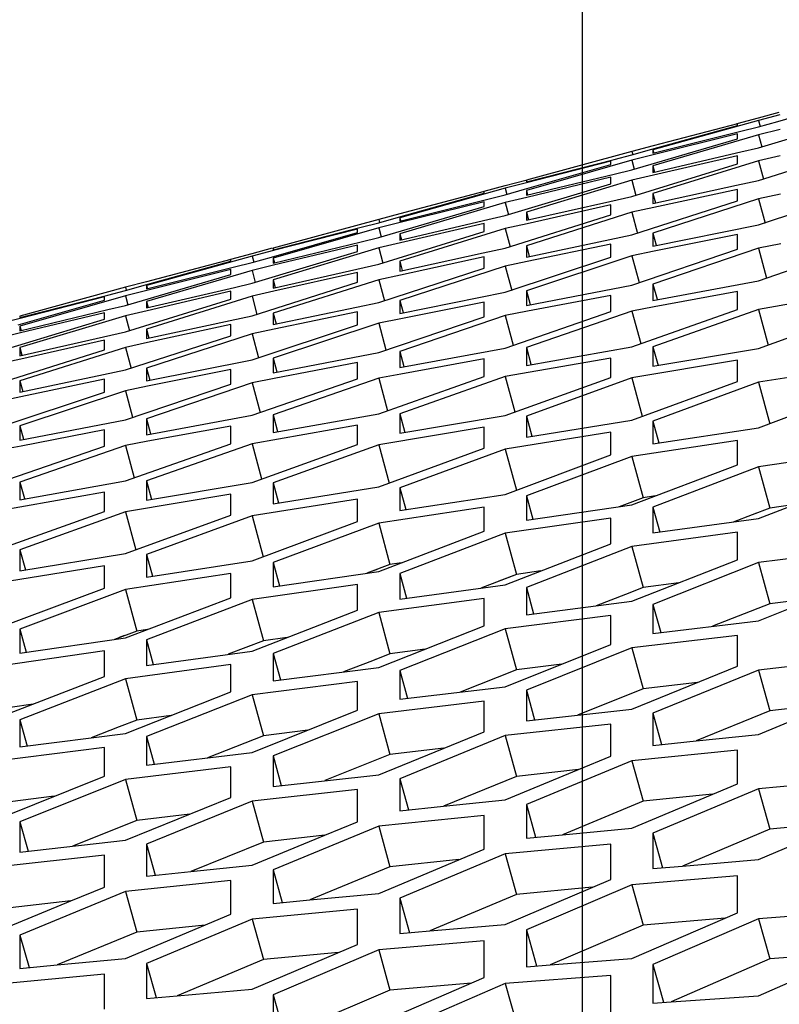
# Model space of a CAD drawing. Header units: millimetres. Extents: x 0 to 420, y 0 to 297.
# Tile 292 of 514: x 242.01 to 243.74, y 250.8 to 253.06. Entities that reach past the tile are written whole.
import ezdxf

# ---------------------------------------------------------------- set-up
doc = ezdxf.new("R2010")
doc.units = ezdxf.units.MM
doc.header["$LTSCALE"] = 23.1
doc.layers.get('0').update_dxf_attribs({"linetype": 'CONTINUOUS'})
doc.layers.add('DIM_PILOTEES', color=7, linetype='CONTINUOUS')
doc.styles.get("Standard").update_dxf_attribs({"font": 'txt', "width": 0.7})
doc.dimstyles.new('DIMSTYLE_1', dxfattribs={"dimtxt": 2.5, "dimasz": 3.5, "dimexe": 2, "dimexo": 0, "dimtad": 1, "dimdec": 0, "dimlfac": 10, "dimdsep": 46, "dimtxsty": 'Standard', "dimblk": '_FILLED', "dimblk1": '_FILLED', "dimblk2": '_FILLED', "dimcen": 0.09, "dimazin": 2, "dimtp": 1.2, "dimtm": 1.2, "dimtfac": 1, "dimtdec": 0, "dimtofl": 0, "dimtmove": 0, "dimatfit": 3, "dimldrblk": '_FILLED', "dimfxl": 0, "dimtolj": 1, "dimarcsym": 0})
doc.dimstyles.new('DIMSTYLE_2', dxfattribs={"dimtxt": 2.5, "dimasz": 3.5, "dimexe": 2, "dimexo": 0, "dimtad": 1, "dimdec": 0, "dimlfac": 10, "dimdsep": 46, "dimtxsty": 'Standard', "dimblk": '_FILLED', "dimblk1": '_FILLED', "dimblk2": '_FILLED', "dimcen": 0.09, "dimazin": 2, "dimtp": 0.5, "dimtm": 0.5, "dimtfac": 1, "dimtdec": 0, "dimtofl": 0, "dimtmove": 0, "dimatfit": 3, "dimldrblk": '_FILLED', "dimfxl": 0, "dimtolj": 1, "dimarcsym": 0})
doc.dimstyles.new('DIMSTYLE_4', dxfattribs={"dimtxt": 2.5, "dimasz": 3.5, "dimexe": 2, "dimexo": 0, "dimtad": 1, "dimdec": 0, "dimlfac": 10, "dimdsep": 46, "dimtxsty": 'Standard', "dimblk": '_FILLED', "dimblk1": '_FILLED', "dimblk2": '_FILLED', "dimcen": 0.09, "dimazin": 2, "dimtp": 0.8, "dimtm": 0.8, "dimtfac": 1, "dimtdec": 0, "dimtofl": 0, "dimtmove": 0, "dimatfit": 3, "dimldrblk": '_FILLED', "dimfxl": 0, "dimtolj": 1, "dimarcsym": 0})

# ---------------------------------------------------------------- blocks, each defined once
blk = doc.blocks.new('_FILLED')
at = {"color": 0, "linetype": 'ByBlock'}
blk.add_solid([(0, 0), (-1, 0.14286), (-1, -0.14286)], dxfattribs=at)
blk = doc.blocks.new('*D1')
at = {"layer": 'DIM_PILOTEES', "color": 2, "linetype": 'Continuous'}
for p, q in [((273.9153, 254.2086), (213.2201, 254.2086)), ((215.2201, 254.2086), (215.2201, 191.8279)), ((215.2201, 129.4471), (215.2201, 191.8279)), ((273.9407, 129.4471), (213.2201, 129.4471))]:
    blk.add_line(p, q, dxfattribs=at)
at = {"layer": 'DIM_PILOTEES', "color": 2, "linetype": 'Continuous', "xscale": 3.5, "yscale": 3.5, "zscale": 3.5}
for p, rotation in [((215.2201, 254.2086), 90), ((215.2201, 129.4471), 270)]:
    blk.add_blockref('_FILLED', p, dxfattribs=dict(at, rotation=rotation))
at = {"layer": 'DIM_PILOTEES', "color": 2, "linetype": 'Continuous', "insert": (212.0951, 191.6644), "char_height": 2.5, "width": 10.982143, "attachment_point": 2, "rotation": 90, "line_spacing_factor": 0.9}
blk.add_mtext('{\\ftxt;\\W0.0001;\\H0.0001;\\~}{\\ftxt;\\W2.9285714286;\\H2.5; }{\\ftxt;\\W0.0001;\\H0.0001;\\~}', dxfattribs=at)
blk = doc.blocks.new('*D2')
at = {"layer": 'DIM_PILOTEES', "color": 2, "linetype": 'Continuous'}
for p, q in [((226.3883, 206.1532), (226.3883, 267.8625)), ((243.2945, 226.4959), (243.2945, 267.8625)), ((226.3883, 265.8625), (218.8883, 265.8625)), ((218.8883, 265.8625), (234.8414, 265.8625)), ((250.7945, 265.8625), (234.8414, 265.8625)), ((243.2945, 265.8625), (250.7945, 265.8625))]:
    blk.add_line(p, q, dxfattribs=at)
at = {"layer": 'DIM_PILOTEES', "color": 2, "linetype": 'Continuous', "xscale": 3.5, "yscale": 3.5, "zscale": 3.5}
blk.add_blockref('_FILLED', (226.3883, 265.8625), dxfattribs=at)
at = {"layer": 'DIM_PILOTEES', "color": 2, "linetype": 'Continuous', "xscale": 3.5, "yscale": 3.5, "zscale": 3.5, "rotation": 180}
blk.add_blockref('_FILLED', (243.2945, 265.8625), dxfattribs=at)
at = {"layer": 'DIM_PILOTEES', "color": 2, "linetype": 'Continuous', "insert": (235.5503, 268.9875), "char_height": 2.5, "width": 8.035714, "attachment_point": 2, "line_spacing_factor": 0.9}
blk.add_mtext('{\\ftxt;\\W0.0001;\\H0.0001;\\~}{\\ftxt;\\W2.1428571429;\\H2.5; }{\\ftxt;\\W0.0001;\\H0.0001;\\~}', dxfattribs=at)
blk = doc.blocks.new('*D9')
at = {"layer": 'DIM_PILOTEES', "color": 2, "linetype": 'Continuous'}
for p, q in [((226.3883, 206.1532), (226.3883, 279.9641)), ((276.2211, 241.5579), (276.2211, 279.9641)), ((226.3883, 277.9641), (251.3047, 277.9641)), ((276.2211, 277.9641), (251.3047, 277.9641))]:
    blk.add_line(p, q, dxfattribs=at)
at = {"layer": 'DIM_PILOTEES', "color": 2, "linetype": 'Continuous', "xscale": 3.5, "yscale": 3.5, "zscale": 3.5, "rotation": 180}
blk.add_blockref('_FILLED', (226.3883, 277.9641), dxfattribs=at)
at = {"layer": 'DIM_PILOTEES', "color": 2, "linetype": 'Continuous', "xscale": 3.5, "yscale": 3.5, "zscale": 3.5}
blk.add_blockref('_FILLED', (276.2211, 277.9641), dxfattribs=at)
at = {"layer": 'DIM_PILOTEES', "color": 2, "linetype": 'Continuous', "insert": (253.158, 281.0891), "char_height": 2.5, "width": 8.839286, "attachment_point": 2, "line_spacing_factor": 0.9}
blk.add_mtext('{\\ftxt;\\W0.0001;\\H0.0001;\\~}{\\ftxt;\\W2.3571428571;\\H2.5; }{\\ftxt;\\W0.0001;\\H0.0001;\\~}', dxfattribs=at)

msp = doc.modelspace()

# ---------------------------------------------------------------- linework, layer by layer
at = {"color": 3, "linetype": 'Continuous'}
for p, q in [((243.7412, 252.8238), (243.9384, 252.8802)), ((243.6969, 252.832), (243.744, 252.8448)), ((243.6969, 252.826), (243.4554, 252.7584)), ((243.6484, 252.8192), (243.6969, 252.832)), ((243.7457, 252.8385), (243.6969, 252.826)), ((243.6969, 252.7632), (243.9384, 252.8361)), ((243.6969, 252.8111), (243.7412, 252.8238)), ((243.4529, 252.76), (243.6486, 252.8146)), ((243.4554, 252.7509), (243.6566, 252.8011)), ((243.6486, 252.8183), (243.4556, 252.7675)), ((243.6486, 252.8146), (243.6486, 252.8183)), ((243.6566, 252.8011), (243.6969, 252.8111)), ((243.7463, 252.805), (243.6969, 252.7931)), ((243.4071, 252.7129), (243.6486, 252.784)), ((243.6969, 252.7931), (243.4554, 252.7218)), ((243.6486, 252.7952), (243.4562, 252.7475)), ((243.6486, 252.784), (243.6486, 252.7952)), ((243.4071, 252.7547), (243.1656, 252.6889)), ((243.4556, 252.7675), (243.4071, 252.7547)), ((243.4071, 252.7472), (243.4529, 252.76)), ((243.4554, 252.7584), (243.4554, 252.7509)), ((243.4554, 252.7069), (243.6566, 252.7539)), ((243.6566, 252.7539), (243.6969, 252.7632)), ((243.6969, 252.6886), (243.9384, 252.765)), ((243.1656, 252.6852), (243.3669, 252.7369)), ((243.4071, 252.7353), (243.1656, 252.6658)), ((243.3588, 252.7325), (243.1661, 252.6833)), ((243.3588, 252.725), (243.3588, 252.7325)), ((243.3669, 252.7369), (243.4071, 252.7472)), ((243.4562, 252.7475), (243.4071, 252.7353)), ((243.6969, 252.7334), (243.4554, 252.6584)), ((243.6486, 252.7451), (243.4569, 252.7007)), ((243.6486, 252.7265), (243.6486, 252.7451)), ((243.7469, 252.7446), (243.6969, 252.7334)), ((243.1616, 252.6686), (243.3588, 252.725)), ((243.3669, 252.7033), (243.4071, 252.7129)), ((243.4071, 252.6518), (243.6486, 252.7265)), ((243.4554, 252.7218), (243.4554, 252.7069)), ((243.1173, 252.6767), (243.1645, 252.6895)), ((243.1656, 252.6547), (243.3669, 252.7033)), ((243.4071, 252.6891), (243.1656, 252.616)), ((243.1656, 252.6889), (243.1656, 252.6852)), ((243.3588, 252.6959), (243.1668, 252.6499)), ((243.3588, 252.681), (243.3588, 252.6959)), ((243.4569, 252.7007), (243.4071, 252.6891)), ((243.6465, 252.6777), (243.6969, 252.6886)), ((243.1173, 252.6707), (242.8759, 252.6031)), ((243.069, 252.663), (242.876, 252.6122)), ((243.0688, 252.6639), (243.1173, 252.6767)), ((243.069, 252.6593), (243.069, 252.663)), ((243.1661, 252.6833), (243.1173, 252.6707)), ((243.1173, 252.6082), (243.3588, 252.681)), ((243.1173, 252.6558), (243.1616, 252.6686)), ((243.1656, 252.6658), (243.1656, 252.6547)), ((243.4554, 252.6361), (243.6465, 252.6777)), ((243.6486, 252.6682), (243.4574, 252.627)), ((243.6486, 252.6421), (243.6486, 252.6682)), ((243.6969, 252.5871), (243.9384, 252.6671)), ((242.8733, 252.6048), (243.069, 252.6593)), ((242.8759, 252.5957), (243.0771, 252.6459)), ((243.069, 252.64), (242.8767, 252.5923)), ((243.069, 252.6288), (243.069, 252.64)), ((243.0771, 252.6459), (243.1173, 252.6558)), ((243.1668, 252.6499), (243.1173, 252.638)), ((243.1656, 252.5974), (243.357, 252.6406)), ((243.357, 252.6406), (243.4071, 252.6518)), ((243.4071, 252.5639), (243.6486, 252.6421)), ((243.4554, 252.6584), (243.4554, 252.6361)), ((243.6969, 252.6468), (243.4554, 252.5683)), ((243.7474, 252.6573), (243.6969, 252.6468)), ((242.8276, 252.5578), (243.069, 252.6288)), ((243.1173, 252.638), (242.8759, 252.5667)), ((243.4071, 252.6161), (243.1656, 252.5393)), ((243.1656, 252.616), (243.1656, 252.5974)), ((243.3588, 252.6326), (243.1673, 252.5897)), ((243.3588, 252.6103), (243.3588, 252.6326)), ((243.4574, 252.627), (243.4071, 252.6161)), ((242.8276, 252.5994), (242.5861, 252.5336)), ((242.876, 252.6122), (242.8276, 252.5994)), ((242.8276, 252.592), (242.8733, 252.6048)), ((242.8759, 252.6031), (242.8759, 252.5957)), ((242.8759, 252.5518), (243.0771, 252.5989)), ((243.0771, 252.5989), (243.1173, 252.6082)), ((243.1173, 252.5339), (243.3588, 252.6103)), ((242.5861, 252.5299), (242.7873, 252.5817)), ((242.8276, 252.5801), (242.5861, 252.5106)), ((242.7793, 252.5772), (242.5866, 252.528)), ((242.7793, 252.5698), (242.7793, 252.5772)), ((242.7873, 252.5817), (242.8276, 252.592)), ((242.8767, 252.5923), (242.8276, 252.5801)), ((242.8276, 252.497), (243.069, 252.5715)), ((243.1173, 252.5785), (242.8759, 252.5036)), ((243.069, 252.5901), (242.8773, 252.5457)), ((243.069, 252.5715), (243.069, 252.5901)), ((243.1673, 252.5897), (243.1173, 252.5785)), ((243.4554, 252.5385), (243.6969, 252.5871)), ((242.5821, 252.5134), (242.7793, 252.5698)), ((242.7873, 252.5481), (242.8276, 252.5578)), ((242.8759, 252.5667), (242.8759, 252.5518)), ((243.1656, 252.5133), (243.3565, 252.5534)), ((243.3565, 252.5534), (243.4071, 252.5639)), ((243.4554, 252.5683), (243.4554, 252.5385)), ((243.6486, 252.5646), (243.4578, 252.5265)), ((243.6486, 252.531), (243.6486, 252.5646)), ((242.5378, 252.5214), (242.5849, 252.5342)), ((242.5866, 252.528), (242.5378, 252.5155)), ((242.5378, 252.4532), (242.7793, 252.526)), ((242.5861, 252.4995), (242.7873, 252.5481)), ((242.8276, 252.5341), (242.5861, 252.461)), ((242.5861, 252.5336), (242.5861, 252.5299)), ((242.7793, 252.5408), (242.5872, 252.4948)), ((242.7793, 252.526), (242.7793, 252.5408)), ((242.8773, 252.5457), (242.8276, 252.5341)), ((243.067, 252.523), (243.1173, 252.5339)), ((243.1656, 252.5393), (243.1656, 252.5133)), ((243.3588, 252.5425), (243.1678, 252.5028)), ((243.3588, 252.5127), (243.3588, 252.5425)), ((243.4071, 252.4493), (243.6486, 252.531)), ((243.4578, 252.5265), (243.4071, 252.5163)), ((243.6969, 252.5334), (243.4554, 252.4514)), ((243.7478, 252.5432), (243.6969, 252.5334)), ((243.6969, 252.4589), (243.9384, 252.5424)), ((242.2938, 252.4495), (242.4895, 252.504)), ((242.5378, 252.5155), (242.2963, 252.4479)), ((242.4895, 252.5078), (242.2964, 252.4569)), ((242.4893, 252.5086), (242.5378, 252.5214)), ((242.4895, 252.504), (242.4895, 252.5078)), ((242.5378, 252.5006), (242.5821, 252.5134)), ((242.5861, 252.5106), (242.5861, 252.4995)), ((242.8759, 252.4813), (243.067, 252.523)), ((242.8759, 252.5036), (242.8759, 252.4813)), ((243.069, 252.5136), (242.8778, 252.4722)), ((243.069, 252.4876), (243.069, 252.5136)), ((243.1173, 252.4328), (243.3588, 252.5127)), ((243.4071, 252.5163), (243.1656, 252.436)), ((242.2963, 252.4405), (242.4975, 252.4907)), ((242.5378, 252.4829), (242.2963, 252.4116)), ((242.4895, 252.4848), (242.2971, 252.4371)), ((242.4895, 252.4737), (242.4895, 252.4848)), ((242.4975, 252.4907), (242.5378, 252.5006)), ((242.5872, 252.4948), (242.5378, 252.4829)), ((242.5861, 252.4425), (242.7775, 252.4857)), ((242.7775, 252.4857), (242.8276, 252.497)), ((242.8276, 252.4094), (243.069, 252.4876)), ((243.1173, 252.4922), (242.8759, 252.4138)), ((243.1678, 252.5028), (243.1173, 252.4922)), ((242.248, 252.4027), (242.4895, 252.4737)), ((242.8276, 252.4613), (242.5861, 252.3847)), ((242.5861, 252.461), (242.5861, 252.4425)), ((242.7793, 252.4778), (242.5878, 252.4349)), ((242.7793, 252.4555), (242.7793, 252.4778)), ((242.8778, 252.4722), (242.8276, 252.4613)), ((243.4554, 252.4142), (243.6969, 252.4589)), ((242.248, 252.4441), (242.0065, 252.3783)), ((242.2078, 252.4264), (242.248, 252.4367)), ((242.2964, 252.4569), (242.248, 252.4441)), ((242.248, 252.4367), (242.2938, 252.4495)), ((242.2971, 252.4371), (242.248, 252.4249)), ((242.2963, 252.4479), (242.2963, 252.4405)), ((242.2963, 252.3968), (242.4975, 252.4439)), ((242.4975, 252.4439), (242.5378, 252.4532)), ((242.5378, 252.3792), (242.7793, 252.4555)), ((243.1656, 252.4026), (243.4071, 252.4493)), ((243.1656, 252.436), (243.1656, 252.4026)), ((243.4554, 252.4514), (243.4554, 252.4142)), ((243.9384, 252.4357), (243.6969, 252.3933)), ((242.0026, 252.3582), (242.1997, 252.4146)), ((242.0065, 252.3747), (242.2078, 252.4264)), ((242.248, 252.4249), (242.0065, 252.3555)), ((242.1997, 252.422), (242.007, 252.3727)), ((242.1997, 252.4146), (242.1997, 252.422)), ((242.248, 252.3421), (242.4895, 252.4166)), ((242.5378, 252.4236), (242.2963, 252.3487)), ((242.4895, 252.4352), (242.2977, 252.3906)), ((242.4895, 252.4166), (242.4895, 252.4352)), ((242.5878, 252.4349), (242.5378, 252.4236)), ((242.8759, 252.3841), (243.1173, 252.4328)), ((242.8759, 252.4138), (242.8759, 252.3841)), ((243.3588, 252.4257), (243.1682, 252.3892)), ((243.3588, 252.3885), (243.3588, 252.4257)), ((243.6486, 252.4342), (243.4582, 252.3992)), ((243.6486, 252.3932), (243.6486, 252.4342)), ((242.0065, 252.3444), (242.2078, 252.393)), ((242.2078, 252.393), (242.248, 252.4027)), ((242.2963, 252.4116), (242.2963, 252.3968)), ((242.5861, 252.3588), (242.777, 252.3988)), ((242.777, 252.3988), (242.8276, 252.4094)), ((243.069, 252.4103), (242.8783, 252.3722)), ((243.069, 252.3769), (243.069, 252.4103)), ((243.4582, 252.3992), (243.4071, 252.3898)), ((243.4071, 252.3081), (243.6486, 252.3932)), ((243.6969, 252.3933), (243.4554, 252.3079)), ((243.6969, 252.304), (243.9384, 252.391)), ((242.007, 252.3727), (241.9582, 252.3602)), ((241.9582, 252.2982), (242.1997, 252.371)), ((242.248, 252.379), (242.0065, 252.306)), ((242.0065, 252.3783), (242.0065, 252.3747)), ((242.1997, 252.3857), (242.0077, 252.3397)), ((242.1997, 252.371), (242.1997, 252.3857)), ((242.2977, 252.3906), (242.248, 252.379)), ((242.2963, 252.3266), (242.4875, 252.3682)), ((242.4875, 252.3682), (242.5378, 252.3792)), ((242.5861, 252.3847), (242.5861, 252.3588)), ((242.7793, 252.388), (242.5883, 252.3483)), ((242.7793, 252.3584), (242.7793, 252.388)), ((242.8276, 252.2953), (243.069, 252.3769)), ((242.8783, 252.3722), (242.8276, 252.362)), ((243.1173, 252.3793), (242.8759, 252.2974)), ((243.1682, 252.3892), (243.1173, 252.3793)), ((243.1173, 252.3051), (243.3588, 252.3885)), ((243.4071, 252.3898), (243.1656, 252.3061)), ((242.0065, 252.3555), (242.0065, 252.3444)), ((242.2963, 252.3487), (242.2963, 252.3266)), ((242.4895, 252.3589), (242.2983, 252.3175)), ((242.4895, 252.333), (242.4895, 252.3589)), ((242.5378, 252.2785), (242.7793, 252.3584)), ((242.5883, 252.3483), (242.5378, 252.3377)), ((242.8276, 252.362), (242.5861, 252.2818)), ((242.0077, 252.3397), (241.9582, 252.3277)), ((242.0065, 252.2875), (242.1979, 252.3308)), ((242.1979, 252.3308), (242.248, 252.3421)), ((242.248, 252.2549), (242.4895, 252.333)), ((242.5378, 252.3377), (242.2963, 252.2593)), ((241.9582, 252.2245), (242.1997, 252.3008)), ((242.248, 252.3066), (242.0065, 252.23)), ((242.0065, 252.306), (242.0065, 252.2875)), ((242.1997, 252.3229), (242.0082, 252.28)), ((242.1997, 252.3008), (242.1997, 252.3229)), ((242.2983, 252.3175), (242.248, 252.3066)), ((242.8759, 252.2603), (243.1173, 252.3051)), ((243.1656, 252.2653), (243.4071, 252.3081)), ((243.1656, 252.3061), (243.1656, 252.2653)), ((243.4554, 252.3079), (243.4554, 252.2633)), ((243.4554, 252.2633), (243.6969, 252.304)), ((242.0082, 252.28), (241.9582, 252.2687)), ((242.2963, 252.2298), (242.5378, 252.2785)), ((242.5861, 252.2485), (242.8276, 252.2953)), ((242.5861, 252.2818), (242.5861, 252.2485)), ((242.8759, 252.2974), (242.8759, 252.2603)), ((243.069, 252.2805), (242.8786, 252.2455)), ((243.069, 252.2397), (243.069, 252.2805)), ((243.3588, 252.2823), (243.1173, 252.2398)), ((243.3588, 252.2377), (243.3588, 252.2823)), ((242.2963, 252.2593), (242.2963, 252.2298)), ((242.4895, 252.2561), (242.2987, 252.2179)), ((242.4895, 252.2228), (242.4895, 252.2561)), ((242.7793, 252.2717), (242.5887, 252.2351)), ((242.7793, 252.2347), (242.7793, 252.2717)), ((243.6486, 252.2772), (243.4071, 252.2368)), ((243.6486, 252.2289), (243.6486, 252.2772)), ((243.9384, 252.2651), (243.6969, 252.2267)), ((242.0065, 252.2042), (242.1974, 252.2443)), ((242.1997, 252.2336), (242.0087, 252.1937)), ((242.1974, 252.2443), (242.248, 252.2549)), ((242.1997, 252.204), (242.1997, 252.2336)), ((242.5887, 252.2351), (242.5378, 252.2253)), ((242.5378, 252.1513), (242.7793, 252.2347)), ((242.8276, 252.236), (242.5861, 252.1524)), ((242.8786, 252.2455), (242.8276, 252.236)), ((242.8276, 252.1546), (243.069, 252.2397)), ((243.1173, 252.2398), (242.8759, 252.1545)), ((243.1173, 252.1509), (243.3588, 252.2377)), ((243.4071, 252.2368), (243.1656, 252.1496)), ((242.0065, 252.23), (242.0065, 252.2042)), ((242.248, 252.1412), (242.4895, 252.2228)), ((242.2987, 252.2179), (242.248, 252.2076)), ((242.5378, 252.2253), (242.2963, 252.1434)), ((243.4071, 252.1403), (243.6486, 252.2289)), ((243.6969, 252.2267), (243.4554, 252.1378)), ((243.6969, 252.1227), (243.9384, 252.213)), ((241.9582, 252.1242), (242.1997, 252.204)), ((242.0087, 252.1937), (241.9582, 252.1832)), ((242.248, 252.2076), (242.0065, 252.1275)), ((242.2963, 252.1065), (242.5378, 252.1513)), ((242.2963, 252.1434), (242.2963, 252.1065)), ((242.5861, 252.1117), (242.8276, 252.1546)), ((242.5861, 252.1524), (242.5861, 252.1117)), ((242.8759, 252.1545), (242.8759, 252.1101)), ((242.8759, 252.1101), (243.1173, 252.1509)), ((243.1656, 252.1496), (243.1656, 252.1015)), ((242.0065, 252.0944), (242.248, 252.1412)), ((242.0065, 252.1275), (242.0065, 252.0944)), ((242.4895, 252.1267), (242.299, 252.0917)), ((242.4895, 252.0861), (242.4895, 252.1267)), ((242.7793, 252.1289), (242.5378, 252.0863)), ((242.7793, 252.0845), (242.7793, 252.1289)), ((243.069, 252.1241), (242.8276, 252.0836)), ((243.069, 252.076), (243.069, 252.1241)), ((243.1656, 252.1015), (243.4071, 252.1403)), ((243.4554, 252.1378), (243.4554, 252.0859)), ((243.4554, 252.0859), (243.6969, 252.1227)), ((242.1997, 252.1177), (242.0091, 252.081)), ((242.1997, 252.0808), (242.1997, 252.1177)), ((243.3588, 252.1124), (243.1173, 252.0739)), ((243.3588, 252.0605), (243.3588, 252.1124)), ((242.0091, 252.081), (241.9582, 252.0712)), ((241.9582, 251.9976), (242.1997, 252.0808)), ((242.248, 252.0822), (242.0065, 251.9986)), ((242.299, 252.0917), (242.248, 252.0822)), ((242.248, 252.0011), (242.4895, 252.0861)), ((242.5378, 252.0863), (242.2963, 252.001)), ((242.5378, 251.9978), (242.7793, 252.0845)), ((242.8276, 252.0836), (242.5861, 251.9965)), ((242.8276, 251.9875), (243.069, 252.076)), ((243.6486, 252.0937), (243.4071, 252.0572)), ((243.6486, 252.038), (243.6486, 252.0937)), ((243.1173, 252.0739), (242.8759, 251.9851)), ((243.1173, 251.9703), (243.3588, 252.0605)), ((243.4071, 252.0572), (243.1656, 251.9667)), ((243.9384, 252.068), (243.6969, 252.0336)), ((243.4071, 251.9461), (243.6486, 252.038)), ((243.6969, 252.0336), (243.4554, 251.9414)), ((243.6969, 251.9149), (243.9384, 252.0085)), ((242.0065, 251.9582), (242.248, 252.0011)), ((242.0065, 251.9986), (242.0065, 251.9582)), ((242.2963, 252.001), (242.2963, 251.9568)), ((242.2963, 251.9568), (242.5378, 251.9978)), ((242.5861, 251.9965), (242.5861, 251.9486)), ((242.5861, 251.9486), (242.8276, 251.9875)), ((242.1997, 251.9755), (241.9582, 251.9328)), ((242.1997, 251.9313), (242.1997, 251.9755)), ((242.4895, 251.971), (242.248, 251.9304)), ((242.4895, 251.9231), (242.4895, 251.971)), ((242.8759, 251.9851), (242.8759, 251.9334)), ((242.8759, 251.9334), (243.1173, 251.9703)), ((243.1656, 251.9667), (243.1656, 251.9112)), ((242.7793, 251.9596), (242.5378, 251.921)), ((242.7793, 251.908), (242.7793, 251.9596)), ((243.069, 251.9413), (242.8276, 251.9048)), ((243.069, 251.8859), (243.069, 251.9413)), ((243.1656, 251.9112), (243.4071, 251.9461)), ((243.4554, 251.9414), (243.4554, 251.8821)), ((241.9582, 251.8446), (242.1997, 251.9313)), ((242.248, 251.9304), (242.0065, 251.8434)), ((242.248, 251.8347), (242.4895, 251.9231)), ((242.5378, 251.921), (242.2963, 251.8324)), ((242.5378, 251.8179), (242.7793, 251.908)), ((242.8276, 251.9048), (242.5861, 251.8144)), ((243.3588, 251.916), (243.1173, 251.8815)), ((243.3588, 251.8568), (243.3588, 251.916)), ((243.4554, 251.8821), (243.6969, 251.9149)), ((242.8276, 251.7941), (243.069, 251.8859)), ((243.1173, 251.8815), (242.8759, 251.7894)), ((243.6486, 251.8838), (243.4071, 251.8513)), ((243.6486, 251.8208), (243.6486, 251.8838)), ((243.1173, 251.7633), (243.3588, 251.8568)), ((243.4071, 251.8513), (243.1656, 251.7575)), ((242.0065, 251.8434), (242.0065, 251.7957)), ((242.0065, 251.7957), (242.248, 251.8347)), ((242.2963, 251.8324), (242.2963, 251.7809)), ((243.9384, 251.8445), (243.6969, 251.8141)), ((242.1997, 251.8069), (241.9582, 251.7682)), ((242.1997, 251.7554), (242.1997, 251.8069)), ((242.2963, 251.7809), (242.5378, 251.8179)), ((242.5861, 251.8144), (242.5861, 251.7591)), ((243.4071, 251.7256), (243.6486, 251.8208)), ((243.6969, 251.8141), (243.4554, 251.7186)), ((242.4895, 251.789), (242.248, 251.7523)), ((242.4895, 251.7338), (242.4895, 251.789)), ((242.5861, 251.7591), (242.8276, 251.7941)), ((242.8759, 251.7894), (242.8759, 251.7304)), ((242.7793, 251.7641), (242.5378, 251.7295)), ((242.7793, 251.7051), (242.7793, 251.7641)), ((242.8759, 251.7304), (243.1173, 251.7633)), ((243.6969, 251.6808), (243.9384, 251.7777)), ((241.9582, 251.6655), (242.1997, 251.7554)), ((242.248, 251.7523), (242.0065, 251.662)), ((243.1656, 251.7575), (243.1656, 251.6948)), ((242.248, 251.6421), (242.4895, 251.7338)), ((242.5378, 251.7295), (242.2963, 251.6375)), ((243.069, 251.7323), (242.8276, 251.6997)), ((243.069, 251.6696), (243.069, 251.7323)), ((243.1656, 251.6948), (243.4071, 251.7256)), ((243.4554, 251.7186), (243.4554, 251.6521)), ((242.5378, 251.6118), (242.7793, 251.7051)), ((242.8276, 251.6997), (242.5861, 251.606)), ((243.3588, 251.6934), (243.1173, 251.6629)), ((243.3588, 251.627), (243.3588, 251.6934)), ((243.4554, 251.6521), (243.6969, 251.6808)), ((242.0065, 251.662), (242.0065, 251.607)), ((242.8276, 251.5745), (243.069, 251.6696)), ((243.1173, 251.6629), (242.8759, 251.5676)), ((243.6486, 251.6476), (243.4071, 251.6192)), ((243.6486, 251.5774), (243.6486, 251.6476)), ((242.0065, 251.607), (242.248, 251.6421)), ((242.2963, 251.6375), (242.2963, 251.5787)), ((243.1173, 251.5302), (243.3588, 251.627)), ((242.1997, 251.6122), (241.9582, 251.5774)), ((242.1997, 251.5535), (242.1997, 251.6122)), ((242.2963, 251.5787), (242.5378, 251.6118)), ((242.5861, 251.606), (242.5861, 251.5435)), ((243.4071, 251.6192), (243.1656, 251.5222)), ((242.4895, 251.5808), (242.248, 251.5481)), ((242.4895, 251.5183), (242.4895, 251.5808)), ((243.9384, 251.5948), (243.6969, 251.5684)), ((242.5861, 251.5435), (242.8276, 251.5745)), ((242.8759, 251.5676), (242.8759, 251.5014)), ((243.4071, 251.479), (243.6486, 251.5774)), ((243.6969, 251.5684), (243.4554, 251.4698)), ((241.9582, 251.4602), (242.1997, 251.5535)), ((242.248, 251.5481), (242.0065, 251.4546)), ((242.7793, 251.5424), (242.5378, 251.5118)), ((242.7793, 251.4762), (242.7793, 251.5424)), ((242.248, 251.4234), (242.4895, 251.5183)), ((242.8759, 251.5014), (243.1173, 251.5302)), ((243.1656, 251.5222), (243.1656, 251.4522)), ((242.5378, 251.5118), (242.2963, 251.4166)), ((243.069, 251.4971), (242.8276, 251.4685)), ((243.069, 251.4271), (243.069, 251.4971)), ((243.6969, 251.4207), (243.8659, 251.4908)), ((242.5378, 251.3796), (242.7793, 251.4762)), ((242.8276, 251.4685), (242.5861, 251.3717)), ((243.1656, 251.4522), (243.4071, 251.479)), ((243.4554, 251.4698), (243.4554, 251.396)), ((242.0065, 251.4546), (242.0065, 251.3923)), ((243.3588, 251.4448), (243.1173, 251.4183)), ((243.3588, 251.3711), (243.3588, 251.4448)), ((242.0065, 251.3923), (242.248, 251.4234)), ((242.8276, 251.3289), (243.069, 251.4271)), ((242.2963, 251.4166), (242.2963, 251.3506)), ((243.1173, 251.4183), (242.8759, 251.3197)), ((243.4554, 251.396), (243.554, 251.4062)), ((243.554, 251.4062), (243.6969, 251.4207)), ((242.1997, 251.3914), (241.9582, 251.3606)), ((242.1997, 251.3255), (242.1997, 251.3914)), ((242.2963, 251.3506), (242.5378, 251.3796)), ((243.6486, 251.3854), (243.4071, 251.361)), ((243.6486, 251.308), (243.6486, 251.3854)), ((242.5861, 251.3717), (242.5861, 251.3019)), ((243.4071, 251.361), (243.1656, 251.2609)), ((243.285, 251.3406), (243.3588, 251.3711)), ((242.4895, 251.3466), (242.248, 251.3179)), ((242.4895, 251.2769), (242.4895, 251.3466)), ((243.1173, 251.2712), (243.285, 251.3406)), ((241.9582, 251.229), (242.1997, 251.3255)), ((242.248, 251.3179), (242.0065, 251.2211)), ((242.5861, 251.3019), (242.8276, 251.3289)), ((242.8759, 251.3197), (242.8759, 251.2463)), ((243.9384, 251.319), (243.6969, 251.2968)), ((242.7793, 251.2947), (242.5378, 251.2681)), ((242.7793, 251.2214), (242.7793, 251.2947)), ((243.4071, 251.2064), (243.6486, 251.308)), ((243.6969, 251.2968), (243.4554, 251.1949)), ((242.248, 251.1788), (242.4895, 251.2769)), ((242.5378, 251.2681), (242.2963, 251.1697)), ((242.9758, 251.2567), (243.1173, 251.2712)), ((242.8759, 251.2463), (242.9758, 251.2567)), ((243.1656, 251.2609), (243.1656, 251.1837)), ((242.0065, 251.2211), (242.0065, 251.1517)), ((242.7041, 251.1903), (242.7793, 251.2214)), ((243.069, 251.2359), (242.8276, 251.2114)), ((243.069, 251.1588), (243.069, 251.2359)), ((243.6969, 251.1347), (243.9384, 251.2378)), ((242.8276, 251.2114), (242.5861, 251.1114)), ((243.2485, 251.1916), (243.4071, 251.2064)), ((242.0065, 251.1517), (242.248, 251.1788)), ((242.5378, 251.1216), (242.7041, 251.1903)), ((243.1656, 251.1837), (243.2485, 251.1916)), ((243.4554, 251.1949), (243.4554, 251.114)), ((242.2963, 251.1697), (242.2963, 251.0966)), ((242.8276, 251.0574), (243.069, 251.1588)), ((243.3588, 251.1701), (243.1173, 251.1477)), ((243.3588, 251.0893), (243.3588, 251.1701)), ((242.1997, 251.1447), (241.9582, 251.118)), ((242.1997, 251.0717), (242.1997, 251.1447)), ((243.1173, 251.1477), (242.8759, 251.0461)), ((243.5228, 251.1198), (243.6969, 251.1347)), ((242.2963, 251.0966), (242.3975, 251.1072)), ((242.3975, 251.1072), (242.5378, 251.1216)), ((242.5861, 251.1114), (242.5861, 251.0345)), ((243.4554, 251.114), (243.5228, 251.1198)), ((242.4895, 251.0865), (242.248, 251.0618)), ((242.4895, 251.0097), (242.4895, 251.0865)), ((243.1173, 250.9863), (243.3588, 251.0893)), ((243.6486, 251.0973), (243.4071, 251.077)), ((243.6486, 251.0127), (243.6486, 251.0973)), ((242.248, 251.0618), (242.0065, 250.9619)), ((242.1232, 251.0401), (242.1997, 251.0717)), ((243.4071, 251.077), (243.1656, 250.9737)), ((241.9582, 250.9721), (242.1232, 251.0401)), ((242.5861, 251.0345), (242.6702, 251.0426)), ((242.6702, 251.0426), (242.8276, 251.0574)), ((242.8759, 251.0461), (242.8759, 250.9655)), ((242.7793, 251.0212), (242.5378, 250.9987)), ((242.7793, 250.9407), (242.7793, 251.0212)), ((243.9384, 251.0174), (243.6969, 250.9993)), ((242.248, 250.9085), (242.4895, 251.0097)), ((242.5378, 250.9987), (242.2963, 250.8972)), ((243.4071, 250.9081), (243.6486, 251.0127)), ((243.6969, 250.9993), (243.4554, 250.8944)), ((242.8759, 250.9655), (242.9445, 250.9714)), ((242.9445, 250.9714), (243.1173, 250.9863)), ((243.1656, 250.9737), (243.1656, 250.8894)), ((242.0065, 250.9619), (242.0065, 250.8854)), ((243.069, 250.949), (242.8276, 250.9285)), ((243.069, 250.8648), (243.069, 250.949)), ((242.5378, 250.8379), (242.7793, 250.9407)), ((242.8276, 250.9285), (242.5861, 250.8254)), ((243.6969, 250.8229), (243.9384, 250.9291)), ((242.092, 250.8936), (242.248, 250.9085)), ((243.22, 250.8937), (243.4071, 250.9081)), ((242.0065, 250.8854), (242.092, 250.8936)), ((242.2963, 250.8972), (242.2963, 250.8169)), ((243.1656, 250.8894), (243.22, 250.8937)), ((243.4554, 250.8944), (243.4554, 250.8064)), ((242.1997, 250.8724), (241.9582, 250.8496)), ((242.1997, 250.7922), (242.1997, 250.8724)), ((242.8276, 250.7603), (243.069, 250.8648)), ((243.3588, 250.8698), (243.1173, 250.8514)), ((243.3588, 250.7818), (243.3588, 250.8698)), ((242.3661, 250.8231), (242.5378, 250.8379)), ((243.1173, 250.8514), (242.8759, 250.7467)), ((242.2963, 250.8169), (242.3661, 250.8231)), ((242.5861, 250.8254), (242.5861, 250.7415)), ((243.4967, 250.8092), (243.6969, 250.8229)), ((243.4554, 250.8064), (243.4967, 250.8092))]:
    msp.add_line(p, q, dxfattribs=at)
at = {"color": 7, "linetype": 'Continuous'}
for p, q in [((243.6969, 252.826), (243.7006, 252.8121)), ((243.6969, 252.7931), (243.7044, 252.7652)), ((243.4071, 252.7547), (243.409, 252.7477)), ((243.4554, 252.7584), (243.4573, 252.7514)), ((243.4071, 252.7353), (243.4127, 252.7144)), ((243.6969, 252.7334), (243.7081, 252.6916)), ((243.4554, 252.7218), (243.4591, 252.7079)), ((243.4071, 252.6891), (243.4164, 252.6543)), ((243.1173, 252.6707), (243.1211, 252.6568)), ((243.1656, 252.6658), (243.1684, 252.6554)), ((243.4554, 252.6584), (243.461, 252.6376)), ((243.6969, 252.6468), (243.7119, 252.5911)), ((243.1173, 252.638), (243.1248, 252.6102)), ((243.1656, 252.616), (243.1703, 252.5986)), ((243.4071, 252.6161), (243.4202, 252.5674)), ((242.8276, 252.5994), (242.8294, 252.5925)), ((242.8759, 252.6031), (242.8777, 252.5962)), ((242.8276, 252.5801), (242.8331, 252.5593)), ((243.1173, 252.5785), (243.1285, 252.5369)), ((242.8759, 252.5667), (242.8796, 252.5528)), ((243.4554, 252.5683), (243.4629, 252.5405)), ((242.8276, 252.5341), (242.8368, 252.4994)), ((243.1656, 252.5393), (243.1722, 252.5151)), ((243.6969, 252.5334), (243.7153, 252.4653)), ((242.5378, 252.5155), (242.5415, 252.5016)), ((242.5861, 252.5106), (242.5889, 252.5003)), ((242.8759, 252.5036), (242.8814, 252.4828)), ((243.4071, 252.5163), (243.4237, 252.4549)), ((242.5378, 252.4829), (242.5452, 252.4552)), ((243.1173, 252.4922), (243.1323, 252.4368)), ((242.5861, 252.461), (242.5907, 252.4437)), ((242.8276, 252.4613), (242.8406, 252.4129)), ((242.248, 252.4441), (242.2498, 252.4372)), ((242.2963, 252.4479), (242.2981, 252.4409)), ((243.1656, 252.436), (243.174, 252.4049)), ((243.4554, 252.4514), (243.4648, 252.4167)), ((242.248, 252.4249), (242.2535, 252.4042)), ((242.5378, 252.4236), (242.5489, 252.3821)), ((242.8759, 252.4138), (242.8833, 252.3861)), ((242.2963, 252.4116), (242.3, 252.3978)), ((243.6969, 252.3933), (243.7189, 252.312)), ((242.248, 252.379), (242.2573, 252.3446)), ((242.5861, 252.3847), (242.5926, 252.3605)), ((243.1173, 252.3793), (243.1357, 252.3115)), ((243.4071, 252.3898), (243.4273, 252.3152)), ((242.0065, 252.3555), (242.0093, 252.3451)), ((242.2963, 252.3487), (242.3019, 252.328)), ((242.8276, 252.362), (242.844, 252.3008)), ((242.5378, 252.3377), (242.5526, 252.2825)), ((242.0065, 252.306), (242.0111, 252.2888)), ((242.248, 252.3066), (242.261, 252.2584)), ((243.1656, 252.3061), (243.1759, 252.2681)), ((243.4554, 252.3079), (243.467, 252.2653)), ((242.5861, 252.2818), (242.5944, 252.2507)), ((242.8759, 252.2974), (242.8852, 252.2629)), ((242.2963, 252.2593), (242.3037, 252.2318)), ((242.8276, 252.236), (242.8477, 252.1617)), ((243.1173, 252.2398), (243.1393, 252.1588)), ((243.4071, 252.2368), (243.4309, 252.149)), ((242.0065, 252.23), (242.013, 252.2059)), ((242.5378, 252.2253), (242.556, 252.1577)), ((243.6969, 252.2267), (243.7228, 252.1316)), ((242.248, 252.2076), (242.2644, 252.1468)), ((242.2963, 252.1434), (242.3056, 252.109)), ((242.5861, 252.1524), (242.5963, 252.1145)), ((242.8759, 252.1545), (242.8874, 252.112)), ((243.1656, 252.1496), (243.1782, 252.1035)), ((242.0065, 252.1275), (242.0149, 252.0966)), ((243.4554, 252.1378), (243.469, 252.088)), ((242.248, 252.0822), (242.268, 252.0082)), ((242.5378, 252.0863), (242.5597, 252.0056)), ((242.8276, 252.0836), (242.8513, 251.9962)), ((243.1173, 252.0739), (243.1429, 251.9798)), ((243.4071, 252.0572), (243.433, 251.9624)), ((243.6969, 252.0336), (243.7228, 251.939)), ((242.0065, 251.9986), (242.0167, 251.9609)), ((242.2963, 252.001), (242.3078, 251.9588)), ((242.5861, 251.9965), (242.5986, 251.9506)), ((242.8759, 251.9851), (242.8894, 251.9355)), ((243.1656, 251.9667), (243.1802, 251.9134)), ((243.4612, 251.9667), (243.433, 251.9624)), ((243.433, 251.9624), (243.3783, 251.9419)), ((243.4554, 251.9414), (243.471, 251.8842)), ((243.7803, 251.9473), (243.7228, 251.939)), ((242.248, 251.9304), (242.2716, 251.8434)), ((242.5378, 251.921), (242.5633, 251.8274)), ((243.6825, 251.9237), (243.639, 251.9071)), ((243.7228, 251.939), (243.6825, 251.9237)), ((243.6921, 251.9273), (243.6825, 251.9237)), ((242.8276, 251.9048), (242.8534, 251.8099)), ((243.1173, 251.8815), (243.1432, 251.787)), ((243.4071, 251.8513), (243.433, 251.757)), ((242.0065, 251.8434), (242.019, 251.7977)), ((242.2963, 251.8324), (242.3098, 251.7829)), ((242.5861, 251.8144), (242.6006, 251.7612)), ((242.8534, 251.8099), (242.8005, 251.7902)), ((242.8798, 251.814), (242.8534, 251.8099)), ((243.6969, 251.8141), (243.7228, 251.7201)), ((242.8255, 251.7995), (242.8132, 251.7949)), ((242.8759, 251.7894), (242.8914, 251.7326)), ((243.1432, 251.787), (243.0611, 251.7557)), ((243.1432, 251.787), (243.103, 251.7716)), ((243.199, 251.795), (243.1432, 251.787)), ((243.5148, 251.7681), (243.433, 251.757)), ((242.248, 251.7523), (242.2739, 251.6575)), ((243.1656, 251.7575), (243.1823, 251.6969)), ((243.3927, 251.7414), (243.3251, 251.7152)), ((243.433, 251.757), (243.3927, 251.7414)), ((243.433, 251.757), (243.3928, 251.7414)), ((242.5378, 251.7295), (242.5637, 251.6349)), ((243.4554, 251.7186), (243.4731, 251.6542)), ((243.7228, 251.7201), (243.5919, 251.6684)), ((243.8278, 251.7334), (243.7228, 251.7201)), ((242.8276, 251.6997), (242.8534, 251.6054)), ((242.0065, 251.662), (242.021, 251.6091)), ((242.2739, 251.6575), (242.2228, 251.6384)), ((242.2984, 251.6612), (242.2739, 251.6575)), ((243.1173, 251.6629), (243.1432, 251.5689)), ((242.2461, 251.6471), (242.2336, 251.6425)), ((242.2963, 251.6375), (242.3118, 251.5809)), ((242.5637, 251.6349), (242.4833, 251.6044)), ((242.6178, 251.6427), (242.5637, 251.6349)), ((242.5333, 251.6234), (242.5234, 251.6196)), ((242.5861, 251.606), (242.6027, 251.5457)), ((242.8534, 251.6054), (242.8132, 251.5898)), ((242.9337, 251.6163), (242.8534, 251.6054)), ((243.4071, 251.6192), (243.433, 251.5255)), ((242.8132, 251.5898), (242.7471, 251.5642)), ((242.8205, 251.5927), (242.8132, 251.5898)), ((243.2467, 251.5821), (243.1432, 251.5689)), ((242.8759, 251.5676), (242.8935, 251.5035)), ((243.1432, 251.5689), (243.0138, 251.5179)), ((243.6969, 251.5684), (243.7228, 251.475)), ((242.248, 251.5481), (242.2739, 251.4538)), ((243.5573, 251.5402), (243.433, 251.5255)), ((243.1656, 251.5222), (243.1844, 251.4543)), ((243.433, 251.5255), (243.2829, 251.4653)), ((242.0365, 251.4905), (241.9841, 251.4829)), ((242.5378, 251.5118), (242.5637, 251.4178)), ((243.8659, 251.4908), (243.7228, 251.475)), ((242.8276, 251.4685), (242.8534, 251.3748)), ((243.4554, 251.4698), (243.4753, 251.3981)), ((243.7228, 251.475), (243.554, 251.4062)), ((242.0065, 251.4546), (242.023, 251.3945)), ((242.2739, 251.4538), (242.2336, 251.4382)), ((242.2739, 251.4538), (242.2336, 251.4382)), ((242.3525, 251.4645), (242.2739, 251.4538)), ((242.2336, 251.4382), (242.1692, 251.4133)), ((242.6656, 251.4308), (242.5637, 251.4178)), ((242.2963, 251.4166), (242.3139, 251.3527)), ((242.5637, 251.4178), (242.4358, 251.3674)), ((243.1173, 251.4183), (243.1432, 251.3249)), ((242.9764, 251.3895), (242.8534, 251.3748)), ((242.5861, 251.3717), (242.6048, 251.3041)), ((242.8534, 251.3748), (242.7047, 251.3153)), ((243.4071, 251.361), (243.433, 251.268)), ((243.285, 251.3406), (243.1432, 251.3249)), ((242.248, 251.3179), (242.2739, 251.2242)), ((242.8759, 251.3197), (242.8957, 251.2484)), ((243.1432, 251.3249), (242.9758, 251.2567)), ((243.6969, 251.2968), (243.7228, 251.2041)), ((242.0846, 251.2795), (241.9841, 251.2666)), ((242.5378, 251.2681), (242.5637, 251.1747)), ((243.433, 251.268), (243.2485, 251.1916)), ((243.5919, 251.2841), (243.433, 251.268)), ((243.1656, 251.2609), (243.1866, 251.1857)), ((242.0065, 251.2211), (242.0251, 251.1538)), ((242.2739, 251.2242), (242.1266, 251.1653)), ((242.3954, 251.2387), (242.2739, 251.2242)), ((243.8972, 251.2203), (243.7228, 251.2041)), ((242.8276, 251.2114), (242.8534, 251.1184)), ((243.7228, 251.2041), (243.5228, 251.1199)), ((242.5637, 251.1747), (242.3975, 251.1072)), ((242.7041, 251.1903), (242.5637, 251.1747)), ((243.4554, 251.1949), (243.4775, 251.1159)), ((242.2963, 251.1697), (242.316, 251.0987)), ((243.011, 251.1345), (242.8534, 251.1184)), ((243.1173, 251.1477), (243.1432, 251.055)), ((242.5861, 251.1114), (242.6069, 251.0365)), ((242.8534, 251.1184), (242.6702, 251.0426)), ((242.248, 251.0618), (242.2739, 250.9688)), ((243.3164, 251.0712), (243.1432, 251.055)), ((243.4071, 251.077), (243.433, 250.9847)), ((242.1232, 251.0401), (241.9841, 251.0246)), ((242.8759, 251.0461), (242.8978, 250.9674)), ((243.1432, 251.055), (242.9444, 250.9715)), ((242.5378, 250.9987), (242.5637, 250.906)), ((243.6205, 251.0006), (243.433, 250.9847)), ((243.6969, 250.9993), (243.7228, 250.9073)), ((242.4302, 250.9849), (242.2739, 250.9688)), ((243.1656, 250.9737), (243.1888, 250.8912)), ((243.433, 250.9847), (243.22, 250.8937)), ((242.0065, 250.9619), (242.0273, 250.8874)), ((242.2739, 250.9688), (242.092, 250.8936)), ((242.8276, 250.9285), (242.8534, 250.8362)), ((242.5637, 250.906), (242.3661, 250.8231)), ((242.7357, 250.9222), (242.5637, 250.906)), ((243.7228, 250.9073), (243.4967, 250.8092)), ((243.924, 250.9226), (243.7228, 250.9073)), ((242.2963, 250.8972), (242.3182, 250.8189)), ((243.4554, 250.8944), (243.4797, 250.8081)), ((242.8534, 250.8362), (242.6416, 250.7459)), ((243.0398, 250.8521), (242.8534, 250.8362)), ((243.1173, 250.8514), (243.1432, 250.7595)), ((242.5861, 250.8254), (242.6091, 250.7433))]:
    msp.add_line(p, q, dxfattribs=at)

# ---------------------------------------------------------------- dimensions: what is measured, and where the dimension line sits
at = {"layer": 'DIM_PILOTEES', "color": 2, "linetype": 'Continuous'}
for base, p1, p2, angle, text, dimstyle, picture, middle in [((226.3883, 277.9641), (276.2211, 241.5579), (226.3883, 206.1532), 180, '{\\ftxt;\\W0.0001;\\H0.0001;\\~}{\\ftxt;\\W2.3571428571;\\H2.5; }{\\ftxt;\\W0.0001;\\H0.0001;\\~}', 'DIMSTYLE_4', '*D9', (252.8009, 277.9641)), ((226.3883, 265.8625), (243.2945, 226.4959), (226.3883, 206.1532), 180, '{\\ftxt;\\W0.0001;\\H0.0001;\\~}{\\ftxt;\\W2.1428571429;\\H2.5; }{\\ftxt;\\W0.0001;\\H0.0001;\\~}', 'DIMSTYLE_2', '*D2', (235.1932, 265.8625)), ((215.2201, 254.2086), (273.9407, 129.4471), (273.9153, 254.2086), 90, '{\\ftxt;\\W0.0001;\\H0.0001;\\~}{\\ftxt;\\W2.9285714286;\\H2.5; }{\\ftxt;\\W0.0001;\\H0.0001;\\~}', 'DIMSTYLE_1', '*D1', (215.2201, 191.3072))]:
    dim = msp.add_linear_dim(base=base, p1=p1, p2=p2, angle=angle, text=text, dimstyle=dimstyle, dxfattribs=at)
    dim.commit()
    dim.dimension.update_dxf_attribs({"geometry": picture, "text_midpoint": middle, "dimtype": 160})

doc.saveas('drawing.dxf')
